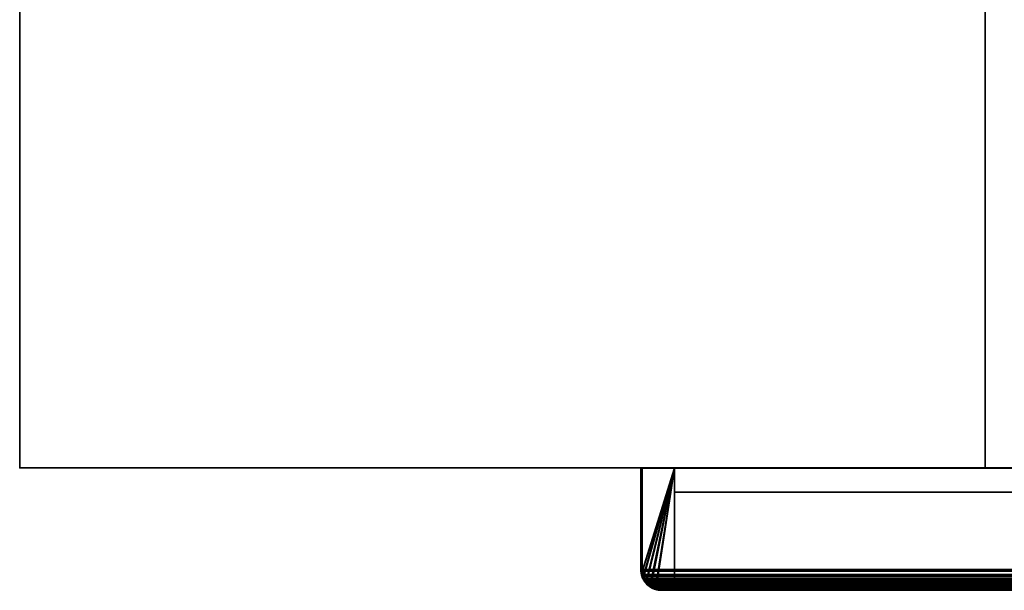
# Model space of a CAD drawing. Header units: millimetres. Extents: x -490 to 6690, y -115 to 152.
# Tile 741 of 1056: x 3856 to 4009, y -25 to 64. Entities that reach past the tile are written whole.
import ezdxf

# ---------------------------------------------------------------- set-up
doc = ezdxf.new("R2010")
doc.units = ezdxf.units.MM
doc.layers.add('152', color=253, linetype='Continuous')

# ---------------------------------------------------------------- blocks, each defined once
blk = doc.blocks.new('UG_SURFACE_004')
at = {"layer": '152', "color": 252, "linetype": 'Continuous', "lineweight": 35}
for points in [[(3856, -6.2, -7.5), (3856, 133.2, -7.5), (4006, 133.2, -7.5), (4006, -6.2, -7.5)], [(3856, -6.2, 2202.5), (3856, 133.2, 2202.5), (3856, 133.2, -7.5), (3856, -6.2, -7.5)], [(5144, -6.2, 2202.5), (5144, 133.2, 2202.5), (3856, 133.2, 2202.5), (3856, -6.2, 2202.5)], [(4006, -6.2, 2052.5), (4006, 133.2, 2052.5), (4994, 133.2, 2052.5), (4994, -6.2, 2052.5)], [(4006, -6.2, -7.5), (4006, 133.2, -7.5), (4006, 133.2, 2052.5), (4006, -6.2, 2052.5)], [(5144, -6.2, 2202.5), (3856, -6.2, 2202.5), (4006, -6.2, 2052.5), (4994, -6.2, 2052.5)], [(3856, -6.2, 2202.5), (3856, -6.2, -7.5), (4006, -6.2, -7.5), (4006, -6.2, 2052.5)]]:
    blk.add_3dface(points, dxfattribs=at)
blk = doc.blocks.new('UG_SURFACE_297')
at = {"layer": '152', "color": 14, "linetype": 'Continuous', "lineweight": 35}
for points in [[(3952.75, -22, 2100.75), (3952.75, -6.25, 2100.75), (3952.75, -6.25, -7.5), (3952.75, -22, -7.5)], [(3952.79, -22.18, -7.5), (3952.75, -22, -7.5), (3952.75, -6.25, -7.5), (3957.75, -6.25, -7.5)], [(3957.75, -6.25, 2095.75), (3952.75, -6.25, 2100.75), (3952.75, -22, 2100.75), (3952.78, -22.18, 2100.72)], [(3957.75, -6.25, 2095.75), (3957.75, -6.25, -7.5), (3952.75, -6.25, -7.5), (3952.75, -6.25, 2100.75)], [(3957.75, -6.25, 2095.75), (3952.78, -22.18, 2100.72), (3952.9, -22.93, 2100.6), (3952.92, -22.97, 2100.58)], [(3957.75, -6.25, -7.5), (3952.94, -22.97, -7.5), (3952.79, -22.18, -7.5)], [(3952.92, -22.97, 2100.58), (3953.34, -23.78, 2100.16), (3957.75, -6.25, 2095.75)], [(3957.75, -6.25, -7.5), (3953.38, -23.75, -7.5), (3952.98, -23.15, -7.5), (3952.94, -22.97, -7.5)], [(3957.75, -6.25, 2095.75), (3953.34, -23.78, 2100.16), (3953.35, -23.8, 2100.15), (3953.99, -24.35, 2099.51)], [(3954, -24.37, -7.5), (3953.63, -24.12, -7.5), (3953.38, -23.75, -7.5), (3957.75, -6.25, -7.5)], [(3953.99, -24.35, 2099.51), (3954.31, -24.63, 2099.19), (3954.81, -24.76, 2098.69), (3957.75, -6.25, 2095.75)], [(3954.8, -24.81, -7.5), (3954.6, -24.77, -7.5), (3954, -24.37, -7.5), (3957.75, -6.25, -7.5)], [(3957.75, -6.25, -7.5), (3957.75, -25, -7.5), (3955.75, -25, -7.5), (3954.8, -24.81, -7.5)], [(3954.81, -24.76, 2098.69), (3955.75, -25, 2097.75), (3957.75, -25, 2095.75), (3957.75, -6.25, 2095.75)], [(3957.75, -6.25, -7.5), (3957.75, -6.25, 2095.75), (3957.75, -25, 2095.75), (3957.75, -25, -7.5)], [(3952.75, -22, -7.5), (3952.79, -22.18, -7.5), (3952.78, -22.18, 2100.72)], [(3952.78, -22.18, 2100.72), (3952.75, -22, 2100.75), (3952.75, -22, -7.5)], [(3952.9, -22.93, 2100.6), (3952.78, -22.18, 2100.72), (3952.79, -22.18, -7.5)], [(3952.79, -22.18, -7.5), (3952.94, -22.97, -7.5), (3952.92, -22.97, 2100.58)], [(3952.92, -22.97, 2100.58), (3952.9, -22.93, 2100.6), (3952.79, -22.18, -7.5)], [(3953.34, -23.78, 2100.16), (3952.92, -22.97, 2100.58), (3952.94, -22.97, -7.5)], [(3952.94, -22.97, -7.5), (3952.98, -23.15, -7.5), (3953.34, -23.78, 2100.16)], [(3952.98, -23.15, -7.5), (3953.38, -23.75, -7.5), (3953.34, -23.78, 2100.16)], [(3953.35, -23.8, 2100.15), (3953.34, -23.78, 2100.16), (3953.38, -23.75, -7.5)], [(3953.99, -24.35, 2099.51), (3953.35, -23.8, 2100.15), (3953.38, -23.75, -7.5)], [(3953.38, -23.75, -7.5), (3953.63, -24.12, -7.5), (3953.99, -24.35, 2099.51)], [(3953.63, -24.12, -7.5), (3954, -24.37, -7.5), (3953.99, -24.35, 2099.51)], [(3954.31, -24.63, 2099.19), (3953.99, -24.35, 2099.51), (3954, -24.37, -7.5)], [(3954, -24.37, -7.5), (3954.6, -24.77, -7.5), (3954.81, -24.76, 2098.69)], [(3954.81, -24.76, 2098.69), (3954.31, -24.63, 2099.19), (3954, -24.37, -7.5)], [(3954.6, -24.77, -7.5), (3954.8, -24.81, -7.5), (3954.81, -24.76, 2098.69)], [(3955.75, -25, 2097.75), (3954.81, -24.76, 2098.69), (3954.8, -24.81, -7.5)], [(3954.8, -24.81, -7.5), (3955.75, -25, -7.5), (3955.75, -25, 2097.75)], [(3955.75, -25, 2097.75), (3955.75, -25, -7.5), (3957.75, -25, -7.5), (3957.75, -25, 2095.75)]]:
    blk.add_3dface(points, dxfattribs=at)
blk = doc.blocks.new('UG_SURFACE_298')
at = {"layer": '152', "color": 41, "linetype": 'Continuous', "lineweight": 35}
for points in [[(3957.75, -10, -7.5), (4027.75, -10, -7.5), (4027.75, -25, -7.5), (3957.75, -25, -7.5)], [(3957.75, -25, 2095.75), (3957.75, -10, 2095.75), (3957.75, -10, -7.5), (3957.75, -25, -7.5)], [(4027.75, -10, 2025.75), (4027.75, -10, -7.5), (3957.75, -10, -7.5), (3957.75, -10, 2095.75)], [(3957.75, -10, 2095.75), (3957.75, -25, 2095.75), (4027.75, -25, 2025.75), (4027.75, -10, 2025.75)], [(4027.75, -10, 2025.75), (4027.75, -25, 2025.75), (4027.75, -25, -7.5), (4027.75, -10, -7.5)], [(3957.75, -25, 2095.75), (3957.75, -25, -7.5), (4027.75, -25, -7.5), (4027.75, -25, 2025.75)]]:
    blk.add_3dface(points, dxfattribs=at)
blk = doc.blocks.new('UG_SURFACE_299')
at = {"layer": '152', "color": 7, "linetype": 'Continuous', "lineweight": 35}
for points in [[(4032.75, -22, -7.5), (4032.75, 16, -7.5), (4033, 16, -7.5), (4033, -22, -7.5)], [(4032.75, 16, -7.5), (4032.75, -22, -7.5), (4032.75, -22, 2020.75), (4032.75, 16, 2020.75)], [(4032.75, 16, 2020.75), (4033, 16, 2020.5), (4033, 16, -7.5), (4032.75, 16, -7.5)], [(4033, -22, 2020.5), (4033, 16, 2020.5), (4032.75, 16, 2020.75), (4032.75, -22, 2020.75)], [(4033, 16, 2020.5), (4033, -22, 2020.5), (4033, -22, -7.5), (4033, 16, -7.5)], [(3952.5, -22, 2101), (3952.5, -6.25, 2101), (3952.5, -6.25, -7.5), (3952.5, -22, -7.5)], [(3952.75, -22, 2100.75), (3952.75, -6.25, 2100.75), (3952.5, -6.25, 2101), (3952.5, -22, 2101)], [(3952.75, -6.25, -7.5), (3952.75, -22, -7.5), (3952.5, -22, -7.5), (3952.5, -6.25, -7.5)], [(3952.5, -6.25, 2101), (3952.75, -6.25, 2100.75), (3952.75, -6.25, -7.5), (3952.5, -6.25, -7.5)], [(3952.75, -22, -7.5), (3952.75, -6.25, -7.5), (3952.75, -6.25, 2100.75), (3952.75, -22, 2100.75)], [(3952.5, -22, -7.5), (3952.69, -22.98, -7.5), (3952.66, -23.01, 2100.84)], [(3952.66, -23.01, 2100.84), (3952.5, -22, 2101), (3952.5, -22, -7.5)], [(3952.75, -22, -7.5), (3952.94, -22.9, -7.5), (3952.69, -22.98, -7.5), (3952.5, -22, -7.5)], [(3952.5, -22, 2101), (3952.66, -23.01, 2100.84), (3952.85, -22.79, 2100.65), (3952.75, -22, 2100.75)], [(3952.98, -23.09, 2100.52), (3952.85, -22.79, 2100.65), (3952.66, -23.01, 2100.84), (3952.75, -23.18, 2100.75)], [(3952.74, -23.19, -7.5), (3952.69, -22.98, -7.5), (3952.94, -22.9, -7.5), (3952.98, -23.1, -7.5)], [(3952.75, -22, -7.5), (3952.75, -22, 2100.75), (3952.85, -22.79, 2100.65)], [(3952.85, -22.79, 2100.65), (3952.94, -22.9, -7.5), (3952.75, -22, -7.5)], [(3952.94, -22.9, -7.5), (3952.85, -22.79, 2100.65), (3952.98, -23.09, 2100.52)], [(3952.98, -23.09, 2100.52), (3952.98, -23.1, -7.5), (3952.94, -22.9, -7.5)], [(4032.52, -23.09, 2020.98), (4032.72, -22.16, -7.5), (4032.55, -23.03, -7.5)], [(4032.72, -22.16, -7.5), (4032.52, -23.09, 2020.98), (4032.65, -22.79, 2020.85)], [(4032.74, -23.17, 2020.76), (4032.89, -22.85, 2020.61), (4032.65, -22.79, 2020.85), (4032.52, -23.09, 2020.98)], [(4032.55, -23.03, -7.5), (4032.72, -22.16, -7.5), (4032.97, -22.18, -7.5), (4032.79, -23.11, -7.5)], [(4032.65, -22.79, 2020.85), (4032.75, -22, -7.5), (4032.72, -22.16, -7.5)], [(4032.65, -22.79, 2020.85), (4032.75, -22, 2020.75), (4032.75, -22, -7.5)], [(4032.75, -22, 2020.75), (4032.65, -22.79, 2020.85), (4032.89, -22.85, 2020.61), (4033, -22, 2020.5)], [(4032.72, -22.16, -7.5), (4032.75, -22, -7.5), (4033, -22, -7.5), (4032.97, -22.18, -7.5)], [(4032.89, -22.85, 2020.61), (4032.74, -23.17, 2020.76), (4032.77, -23.2, -7.5)], [(4032.77, -23.2, -7.5), (4032.78, -23.19, -7.5), (4033, -22, 2020.5)], [(4033, -22, 2020.5), (4032.89, -22.85, 2020.61), (4032.77, -23.2, -7.5)], [(4033, -22, 2020.5), (4032.78, -23.19, -7.5), (4032.79, -23.11, -7.5)], [(4033, -22, 2020.5), (4032.79, -23.11, -7.5), (4032.97, -22.18, -7.5)], [(4032.97, -22.18, -7.5), (4033, -22, -7.5), (4033, -22, 2020.5)], [(3952.75, -23.18, 2100.75), (3952.66, -23.01, 2100.84), (3952.69, -22.98, -7.5)], [(3952.69, -22.98, -7.5), (3952.74, -23.19, -7.5), (3952.75, -23.18, 2100.75)], [(3952.98, -23.1, -7.5), (3952.99, -23.18, -7.5), (3952.74, -23.24, -7.5), (3952.74, -23.19, -7.5)], [(3953.15, -23.95, 2100.35), (3952.75, -23.18, 2100.75), (3952.74, -23.19, -7.5)], [(3952.99, -23.18, -7.5), (3953.35, -23.7, -7.5), (3953.15, -23.84, -7.5), (3952.74, -23.24, -7.5)], [(3952.74, -23.19, -7.5), (3952.74, -23.24, -7.5), (3953.48, -24.23, 2100.02)], [(3953.48, -24.23, 2100.02), (3953.15, -23.95, 2100.35), (3952.74, -23.19, -7.5)], [(3953.48, -24.23, 2100.02), (3952.74, -23.24, -7.5), (3953.15, -23.84, -7.5)], [(3952.75, -23.18, 2100.75), (3953.15, -23.95, 2100.35), (3953.14, -23.47, 2100.36), (3952.98, -23.09, 2100.52)], [(3952.99, -23.18, -7.5), (3952.98, -23.09, 2100.52), (3953.14, -23.47, 2100.36)], [(3952.99, -23.18, -7.5), (3952.98, -23.1, -7.5), (3952.98, -23.09, 2100.52)], [(3953.14, -23.47, 2100.36), (3953.35, -23.7, -7.5), (3952.99, -23.18, -7.5)], [(3953.64, -24.1, 2099.86), (3953.14, -23.47, 2100.36), (3953.15, -23.95, 2100.35), (3953.48, -24.23, 2100.02)], [(3953.35, -23.7, -7.5), (3953.14, -23.47, 2100.36), (3953.64, -24.1, 2099.86)], [(3953.45, -24.3, -7.5), (3953.15, -23.84, -7.5), (3953.35, -23.7, -7.5), (3953.63, -24.12, -7.5)], [(3953.15, -23.84, -7.5), (3953.45, -24.3, -7.5), (3953.48, -24.23, 2100.02)], [(3953.64, -24.1, 2099.86), (3953.63, -24.12, -7.5), (3953.35, -23.7, -7.5)], [(3953.63, -24.12, -7.5), (3953.95, -24.33, -7.5), (3953.8, -24.53, -7.5), (3953.45, -24.3, -7.5)], [(3954.19, -24.85, 2099.31), (3953.48, -24.23, 2100.02), (3953.45, -24.3, -7.5)], [(3953.45, -24.3, -7.5), (3953.8, -24.53, -7.5), (3954.56, -24.95, 2098.94)], [(3954.56, -24.95, 2098.94), (3954.19, -24.85, 2099.31), (3953.45, -24.3, -7.5)], [(3953.48, -24.23, 2100.02), (3953.73, -24.22, 2099.77), (3953.64, -24.1, 2099.86)], [(3954.65, -24.77, 2098.85), (3953.73, -24.22, 2099.77), (3953.48, -24.23, 2100.02), (3954.19, -24.85, 2099.31)], [(3953.63, -24.12, -7.5), (3953.64, -24.1, 2099.86), (3953.73, -24.22, 2099.77)], [(3953.73, -24.22, 2099.77), (3953.95, -24.33, -7.5), (3953.63, -24.12, -7.5)], [(3953.95, -24.33, -7.5), (3953.73, -24.22, 2099.77), (3954.65, -24.77, 2098.85)], [(3954.55, -25.02, -7.5), (3953.8, -24.53, -7.5), (3953.95, -24.33, -7.5), (3954.65, -24.79, -7.5)], [(3954.65, -24.77, 2098.85), (3954.65, -24.79, -7.5), (3953.95, -24.33, -7.5)], [(4031.45, -24.4, -7.5), (4030.85, -24.77, 2022.65), (4031.77, -24.22, 2021.73)], [(4031.35, -24.83, 2022.15), (4032.01, -24.22, 2021.49), (4031.77, -24.22, 2021.73), (4030.85, -24.77, 2022.65)], [(4030.85, -24.77, 2022.65), (4031.45, -24.4, -7.5), (4030.93, -24.76, -7.5)], [(4030.93, -24.76, -7.5), (4031.45, -24.4, -7.5), (4031.59, -24.6, -7.5), (4030.99, -25.01, -7.5)], [(4030.94, -25.01, -7.5), (4030.99, -25.01, -7.5), (4032.01, -24.22, 2021.49)], [(4032.01, -24.22, 2021.49), (4031.35, -24.83, 2022.15), (4030.94, -25.01, -7.5)], [(4030.99, -25.01, -7.5), (4031.59, -24.6, -7.5), (4032.01, -24.22, 2021.49)], [(4032.05, -24.3, -7.5), (4031.59, -24.6, -7.5), (4031.45, -24.4, -7.5), (4031.87, -24.12, -7.5)], [(4031.77, -24.22, 2021.73), (4031.87, -24.12, -7.5), (4031.45, -24.4, -7.5)], [(4031.59, -24.6, -7.5), (4032.05, -24.3, -7.5), (4032.01, -24.22, 2021.49)], [(4031.77, -24.22, 2021.73), (4031.86, -24.1, 2021.64), (4031.87, -24.12, -7.5)], [(4031.86, -24.1, 2021.64), (4031.77, -24.22, 2021.73), (4032.01, -24.22, 2021.49)], [(4032.08, -23.8, -7.5), (4031.86, -24.1, 2021.64), (4032.36, -23.47, 2021.14)], [(4032.01, -24.22, 2021.49), (4032.45, -23.81, 2021.05), (4032.36, -23.47, 2021.14), (4031.86, -24.1, 2021.64)], [(4032.08, -23.8, -7.5), (4031.87, -24.12, -7.5), (4031.86, -24.1, 2021.64)], [(4031.87, -24.12, -7.5), (4032.08, -23.8, -7.5), (4032.28, -23.95, -7.5), (4032.05, -24.3, -7.5)], [(4032.45, -23.81, 2021.05), (4032.01, -24.22, 2021.49), (4032.05, -24.3, -7.5)], [(4032.05, -24.3, -7.5), (4032.28, -23.95, -7.5), (4032.74, -23.17, 2020.76)], [(4032.74, -23.17, 2020.76), (4032.45, -23.81, 2021.05), (4032.05, -24.3, -7.5)], [(4032.77, -23.2, -7.5), (4032.28, -23.95, -7.5), (4032.08, -23.8, -7.5), (4032.54, -23.1, -7.5)], [(4032.36, -23.47, 2021.14), (4032.54, -23.1, -7.5), (4032.08, -23.8, -7.5)], [(4032.28, -23.95, -7.5), (4032.77, -23.2, -7.5), (4032.74, -23.17, 2020.76)], [(4032.36, -23.47, 2021.14), (4032.52, -23.09, 2020.98), (4032.54, -23.1, -7.5)], [(4032.52, -23.09, 2020.98), (4032.36, -23.47, 2021.14), (4032.45, -23.81, 2021.05), (4032.74, -23.17, 2020.76)], [(4032.55, -23.03, -7.5), (4032.54, -23.1, -7.5), (4032.52, -23.09, 2020.98)], [(4032.54, -23.1, -7.5), (4032.54, -23.1, -7.5), (4032.52, -23.09, 2020.98)], [(4032.54, -23.1, -7.5), (4032.55, -23.03, -7.5), (4032.79, -23.11, -7.5), (4032.78, -23.19, -7.5)], [(4032.54, -23.1, -7.5), (4032.54, -23.1, -7.5), (4032.78, -23.19, -7.5), (4032.77, -23.2, -7.5)], [(3953.8, -24.53, -7.5), (3954.55, -25.02, -7.5), (3954.56, -24.95, 2098.94)], [(3954.19, -24.85, 2099.31), (3954.56, -24.95, 2098.94), (3954.65, -24.77, 2098.85)], [(3954.65, -24.79, -7.5), (3954.56, -25.03, -7.5), (3954.55, -25.02, -7.5)], [(3954.65, -24.79, -7.5), (3954.65, -24.79, -7.5), (3954.55, -25.02, -7.5)], [(3954.56, -24.95, 2098.94), (3954.55, -25.02, -7.5), (3954.56, -25.03, -7.5)], [(3954.56, -24.95, 2098.94), (3954.74, -24.83, 2098.76), (3954.65, -24.77, 2098.85)], [(3954.65, -24.79, -7.5), (3954.72, -24.8, -7.5), (3954.64, -25.04, -7.5), (3954.56, -25.03, -7.5)], [(3955.75, -25, 2097.75), (3954.74, -24.83, 2098.76), (3954.56, -24.95, 2098.94), (3955.75, -25.25, 2097.75)], [(3955.75, -25.25, 2097.75), (3954.56, -24.95, 2098.94), (3954.56, -25.03, -7.5)], [(3954.56, -25.03, -7.5), (3954.64, -25.04, -7.5), (3955.75, -25.25, 2097.75)], [(3954.72, -24.8, -7.5), (3955.59, -24.97, -7.5), (3955.57, -25.22, -7.5), (3954.64, -25.04, -7.5)], [(3954.64, -25.04, -7.5), (3955.57, -25.22, -7.5), (3955.75, -25.25, 2097.75)], [(3954.65, -24.77, 2098.85), (3955.59, -24.97, -7.5), (3954.72, -24.8, -7.5)], [(3955.59, -24.97, -7.5), (3954.65, -24.77, 2098.85), (3954.74, -24.83, 2098.76)], [(3954.72, -24.8, -7.5), (3954.65, -24.79, -7.5), (3954.65, -24.77, 2098.85)], [(3954.65, -24.79, -7.5), (3954.65, -24.79, -7.5), (3954.65, -24.77, 2098.85)], [(3955.59, -24.97, -7.5), (3954.74, -24.83, 2098.76), (3955.75, -25, 2097.75)], [(3955.59, -24.97, -7.5), (3955.75, -25, -7.5), (3955.75, -25.25, -7.5), (3955.57, -25.22, -7.5)], [(3955.57, -25.22, -7.5), (3955.75, -25.25, -7.5), (3955.75, -25.25, 2097.75)], [(3955.75, -25, 2097.75), (3955.75, -25, -7.5), (3955.59, -24.97, -7.5)], [(3955.75, -25, -7.5), (4029.75, -25, -7.5), (4029.75, -25.25, -7.5), (3955.75, -25.25, -7.5)], [(3955.75, -25, 2097.75), (4029.75, -25, 2023.75), (4029.75, -25, -7.5), (3955.75, -25, -7.5)], [(3955.75, -25.25, 2097.75), (4029.75, -25.25, 2023.75), (4029.75, -25, 2023.75), (3955.75, -25, 2097.75)], [(3955.75, -25.25, 2097.75), (3955.75, -25.25, -7.5), (4029.75, -25.25, -7.5), (4029.75, -25.25, 2023.75)], [(4029.75, -25, -7.5), (4030.65, -24.81, -7.5), (4030.73, -25.06, -7.5), (4029.75, -25.25, -7.5)], [(4030.65, -24.81, -7.5), (4029.75, -25, 2023.75), (4030.76, -24.83, 2022.74)], [(4030.65, -24.81, -7.5), (4029.75, -25, -7.5), (4029.75, -25, 2023.75)], [(4029.75, -25.25, 2023.75), (4030.94, -24.94, 2022.56), (4030.76, -24.83, 2022.74), (4029.75, -25, 2023.75)], [(4029.75, -25.25, -7.5), (4030.73, -25.06, -7.5), (4030.94, -24.94, 2022.56)], [(4030.94, -24.94, 2022.56), (4029.75, -25.25, 2023.75), (4029.75, -25.25, -7.5)], [(4030.94, -25.01, -7.5), (4030.73, -25.06, -7.5), (4030.65, -24.81, -7.5), (4030.85, -24.77, -7.5)], [(4030.76, -24.83, 2022.74), (4030.85, -24.77, -7.5), (4030.65, -24.81, -7.5)], [(4030.73, -25.06, -7.5), (4030.94, -25.01, -7.5), (4030.94, -24.94, 2022.56)], [(4030.76, -24.83, 2022.74), (4030.85, -24.77, 2022.65), (4030.85, -24.77, -7.5)], [(4030.85, -24.77, 2022.65), (4030.76, -24.83, 2022.74), (4030.94, -24.94, 2022.56)], [(4030.85, -24.77, -7.5), (4030.93, -24.76, -7.5), (4030.99, -25.01, -7.5), (4030.94, -25.01, -7.5)], [(4030.93, -24.76, -7.5), (4030.85, -24.77, -7.5), (4030.85, -24.77, 2022.65)], [(4030.85, -24.77, 2022.65), (4030.94, -24.94, 2022.56), (4031.35, -24.83, 2022.15)], [(4031.35, -24.83, 2022.15), (4030.94, -24.94, 2022.56), (4030.94, -25.01, -7.5)]]:
    blk.add_3dface(points, dxfattribs=at)
blk = doc.blocks.new('UG_SURFACE_301')
at = {"layer": '152', "color": 41, "linetype": 'Continuous', "lineweight": 35}
for points in [[(5042.25, -25, 2095.75), (5042.25, -10, 2095.75), (3957.75, -10, 2095.75), (3957.75, -25, 2095.75)], [(4027.75, -10, 2025.75), (4027.75, -25, 2025.75), (3957.75, -25, 2095.75), (3957.75, -10, 2095.75)], [(5042.25, -10, 2095.75), (4972.25, -10, 2025.75), (4027.75, -10, 2025.75), (3957.75, -10, 2095.75)], [(4972.25, -25, 2025.75), (5042.25, -25, 2095.75), (3957.75, -25, 2095.75), (4027.75, -25, 2025.75)]]:
    blk.add_3dface(points, dxfattribs=at)
blk = doc.blocks.new('UG_SURFACE_302')
at = {"layer": '152', "color": 14, "linetype": 'Continuous', "lineweight": 35}
for points in [[(5047.25, -6.25, 2100.75), (5042.25, -6.25, 2095.75), (3957.75, -6.25, 2095.75), (3952.75, -6.25, 2100.75)], [(3952.78, -22.23, 2100.72), (3952.75, -22, 2100.75), (3952.75, -6.25, 2100.75), (3957.75, -6.25, 2095.75)], [(5047.25, -22, 2100.75), (5047.25, -6.25, 2100.75), (3952.75, -6.25, 2100.75), (3952.75, -22, 2100.75)], [(3957.75, -6.25, 2095.75), (3952.97, -23.07, 2100.53), (3952.85, -22.79, 2100.65), (3952.78, -22.23, 2100.72)], [(3953.43, -23.84, 2100.07), (3953.14, -23.47, 2100.36), (3952.97, -23.07, 2100.53), (3957.75, -6.25, 2095.75)], [(3957.75, -6.25, 2095.75), (3954.1, -24.44, 2099.4), (3953.73, -24.22, 2099.77), (3953.43, -23.84, 2100.07)], [(3957.75, -6.25, 2095.75), (3954.89, -24.85, 2098.61), (3954.74, -24.83, 2098.76), (3954.1, -24.44, 2099.4)], [(3957.75, -6.25, 2095.75), (3957.75, -25, 2095.75), (3955.75, -25, 2097.75), (3954.89, -24.85, 2098.61)], [(3957.75, -6.25, 2095.75), (5042.25, -6.25, 2095.75), (5042.25, -25, 2095.75), (3957.75, -25, 2095.75)], [(5047.25, -22, 2100.75), (3952.75, -22, 2100.75), (3952.78, -22.23, 2100.72)], [(3952.78, -22.23, 2100.72), (5047.23, -22.24, 2100.73), (5047.25, -22, 2100.75)], [(5047.19, -22.57, 2100.7), (3952.78, -22.23, 2100.72), (3952.85, -22.79, 2100.65)], [(5047.19, -22.57, 2100.7), (5047.23, -22.24, 2100.73), (3952.78, -22.23, 2100.72)], [(5047.19, -22.57, 2100.7), (3952.85, -22.79, 2100.65), (3952.97, -23.07, 2100.53)], [(3952.97, -23.07, 2100.53), (5047.03, -23.07, 2100.53), (5047.19, -22.57, 2100.7)], [(5047.03, -23.07, 2100.53), (3952.97, -23.07, 2100.53), (3953.14, -23.47, 2100.36)], [(5046.95, -23.3, 2100.45), (5047.03, -23.07, 2100.53), (3953.14, -23.47, 2100.36)], [(5046.95, -23.3, 2100.45), (3953.14, -23.47, 2100.36), (3953.43, -23.84, 2100.07)], [(3953.43, -23.84, 2100.07), (5046.58, -23.86, 2100.08), (5046.95, -23.3, 2100.45)], [(5046.46, -24.03, 2099.96), (3953.43, -23.84, 2100.07), (3953.73, -24.22, 2099.77)], [(5046.46, -24.03, 2099.96), (5046.58, -23.86, 2100.08), (3953.43, -23.84, 2100.07)], [(5046.46, -24.03, 2099.96), (3953.73, -24.22, 2099.77), (3954.1, -24.44, 2099.4)], [(3954.1, -24.44, 2099.4), (5045.9, -24.45, 2099.4), (5046.46, -24.03, 2099.96)], [(5045.9, -24.45, 2099.4), (3954.1, -24.44, 2099.4), (3954.74, -24.83, 2098.76)], [(5045.61, -24.67, 2099.11), (5045.9, -24.45, 2099.4), (3954.74, -24.83, 2098.76)], [(5045.61, -24.67, 2099.11), (3954.74, -24.83, 2098.76), (3954.89, -24.85, 2098.61)], [(3954.89, -24.85, 2098.61), (5045.11, -24.79, 2098.61), (5045.61, -24.67, 2099.11)], [(5045.11, -24.79, 2098.61), (3954.89, -24.85, 2098.61), (3955.75, -25, 2097.75)], [(3955.75, -25, 2097.75), (5044.25, -25, 2097.75), (5045.11, -24.79, 2098.61)], [(5042.25, -25, 2095.75), (5044.25, -25, 2097.75), (3955.75, -25, 2097.75), (3957.75, -25, 2095.75)]]:
    blk.add_3dface(points, dxfattribs=at)
blk = doc.blocks.new('UG_SURFACE_304')
at = {"layer": '152', "color": 7, "linetype": 'Continuous', "lineweight": 35}
for points in [[(3952.5, -22, 2101), (3952.5, -6.25, 2101), (3952.75, -6.25, 2100.75), (3952.75, -22, 2100.75)], [(5047.5, -22, 2101), (5047.5, -6.25, 2101), (3952.5, -6.25, 2101), (3952.5, -22, 2101)], [(5047.25, -6.25, 2100.75), (3952.75, -6.25, 2100.75), (3952.5, -6.25, 2101), (5047.5, -6.25, 2101)], [(3952.75, -22, 2100.75), (3952.75, -6.25, 2100.75), (5047.25, -6.25, 2100.75), (5047.25, -22, 2100.75)], [(3952.53, -22.25, 2100.97), (3952.5, -22, 2101), (3952.75, -22, 2100.75)], [(5047.5, -22, 2101), (3952.5, -22, 2101), (3952.53, -22.25, 2100.97)], [(3952.75, -22, 2100.75), (3952.85, -22.79, 2100.65), (3952.61, -22.85, 2100.89), (3952.53, -22.25, 2100.97)], [(3952.53, -22.25, 2100.97), (5047.48, -22.26, 2100.98), (5047.5, -22, 2101)], [(5047.44, -22.62, 2100.94), (3952.53, -22.25, 2100.97), (3952.61, -22.85, 2100.89)], [(5047.44, -22.62, 2100.94), (5047.48, -22.26, 2100.98), (3952.53, -22.25, 2100.97)], [(5047.44, -22.62, 2100.94), (3952.61, -22.85, 2100.89), (3952.74, -23.16, 2100.76)], [(3952.74, -23.16, 2100.76), (3952.61, -22.85, 2100.89), (3952.85, -22.79, 2100.65), (3952.98, -23.09, 2100.52)], [(3952.74, -23.16, 2100.76), (5047.26, -23.16, 2100.76), (5047.44, -22.62, 2100.94)], [(3952.75, -22, 2100.75), (5047.25, -22, 2100.75), (5047.19, -22.57, 2100.7)], [(3952.85, -22.79, 2100.65), (3952.75, -22, 2100.75), (5047.19, -22.57, 2100.7)], [(3952.98, -23.09, 2100.52), (3952.85, -22.79, 2100.65), (5047.19, -22.57, 2100.7)], [(5047.19, -22.57, 2100.7), (5047.02, -23.09, 2100.52), (3952.98, -23.09, 2100.52)], [(3952.98, -23.09, 2100.52), (3953.14, -23.47, 2100.36), (3952.92, -23.6, 2100.58), (3952.74, -23.16, 2100.76)], [(5047.26, -23.16, 2100.76), (3952.74, -23.16, 2100.76), (3952.92, -23.6, 2100.58)], [(5047.18, -23.41, 2100.68), (5047.26, -23.16, 2100.76), (3952.92, -23.6, 2100.58)], [(5047.18, -23.41, 2100.68), (3952.92, -23.6, 2100.58), (3953.23, -23.99, 2100.27)], [(3953.23, -23.99, 2100.27), (3952.92, -23.6, 2100.58), (3953.14, -23.47, 2100.36)], [(3953.14, -23.47, 2100.36), (3952.98, -23.09, 2100.52), (5047.02, -23.09, 2100.52)], [(3953.14, -23.47, 2100.36), (5047.02, -23.09, 2100.52), (5046.95, -23.3, 2100.45)], [(5046.95, -23.3, 2100.45), (5046.46, -24.03, 2099.96), (3953.14, -23.47, 2100.36)], [(3953.14, -23.47, 2100.36), (5046.46, -24.03, 2099.96), (5046.37, -24.1, 2099.87)], [(5046.37, -24.1, 2099.87), (3953.64, -24.1, 2099.86), (3953.14, -23.47, 2100.36)], [(3953.14, -23.47, 2100.36), (3953.64, -24.1, 2099.86), (3953.56, -24.4, 2099.94), (3953.23, -23.99, 2100.27)], [(3953.23, -23.99, 2100.27), (5046.77, -24.01, 2100.27), (5047.18, -23.41, 2100.68)], [(5046.64, -24.2, 2100.14), (3953.23, -23.99, 2100.27), (3953.56, -24.4, 2099.94)], [(5046.64, -24.2, 2100.14), (5046.77, -24.01, 2100.27), (3953.23, -23.99, 2100.27)], [(3953.64, -24.1, 2099.86), (3953.73, -24.22, 2099.77), (3953.56, -24.4, 2099.94)], [(5046.64, -24.2, 2100.14), (3953.56, -24.4, 2099.94), (3953.96, -24.64, 2099.54)], [(3953.96, -24.64, 2099.54), (3953.56, -24.4, 2099.94), (3953.73, -24.22, 2099.77)], [(3953.64, -24.1, 2099.86), (5046.37, -24.1, 2099.87), (5045.61, -24.67, 2099.11)], [(3953.73, -24.22, 2099.77), (3953.64, -24.1, 2099.86), (5045.61, -24.67, 2099.11)], [(3953.73, -24.22, 2099.77), (5045.61, -24.67, 2099.11), (5045.35, -24.74, 2098.85)], [(5045.35, -24.74, 2098.85), (3954.65, -24.77, 2098.85), (3953.73, -24.22, 2099.77)], [(3953.73, -24.22, 2099.77), (3954.65, -24.77, 2098.85), (3954.66, -25.06, 2098.84), (3953.96, -24.64, 2099.54)], [(3953.96, -24.64, 2099.54), (5046.04, -24.66, 2099.54), (5046.64, -24.2, 2100.14)], [(5046.04, -24.66, 2099.54), (3953.96, -24.64, 2099.54), (3954.66, -25.06, 2098.84)], [(3954.74, -24.83, 2098.76), (3954.65, -24.77, 2098.85), (5045.35, -24.74, 2098.85)], [(3954.65, -24.77, 2098.85), (3954.74, -24.83, 2098.76), (3954.66, -25.06, 2098.84)], [(5045.72, -24.9, 2099.22), (5046.04, -24.66, 2099.54), (3954.66, -25.06, 2098.84)], [(3954.81, -25.09, 2098.69), (3954.66, -25.06, 2098.84), (3954.74, -24.83, 2098.76)], [(5045.72, -24.9, 2099.22), (3954.66, -25.06, 2098.84), (3954.81, -25.09, 2098.69)], [(3955.75, -25, 2097.75), (3954.74, -24.83, 2098.76), (5045.35, -24.74, 2098.85)], [(3954.74, -24.83, 2098.76), (3955.75, -25, 2097.75), (3955.75, -25.25, 2097.75), (3954.81, -25.09, 2098.69)], [(3954.81, -25.09, 2098.69), (5045.18, -25.03, 2098.68), (5045.72, -24.9, 2099.22)], [(5045.18, -25.03, 2098.68), (3954.81, -25.09, 2098.69), (3955.75, -25.25, 2097.75)], [(5045.35, -24.74, 2098.85), (5044.25, -25, 2097.75), (3955.75, -25, 2097.75)], [(4970.25, -25, 2023.75), (4029.75, -25, 2023.75), (3955.75, -25, 2097.75), (5044.25, -25, 2097.75)], [(3955.75, -25, 2097.75), (4029.75, -25, 2023.75), (4029.75, -25.25, 2023.75), (3955.75, -25.25, 2097.75)], [(3955.75, -25.25, 2097.75), (5044.25, -25.25, 2097.75), (5045.18, -25.03, 2098.68)], [(4970.25, -25.25, 2023.75), (5044.25, -25.25, 2097.75), (3955.75, -25.25, 2097.75), (4029.75, -25.25, 2023.75)]]:
    blk.add_3dface(points, dxfattribs=at)

msp = doc.modelspace()

# ---------------------------------------------------------------- linework, layer by layer
at = {"layer": '152', "linetype": 'Continuous', "lineweight": -3}
for p, q in [((3856, -6.2, 2202.5), (3856, 133.2, 2202.5)), ((3856, 133.2, -7.5), (3856, -6.2, -7.5)), ((4006, -6.2, 2052.5), (4006, 133.2, 2052.5)), ((4006, 133.2, -7.5), (4006, -6.2, -7.5)), ((3856, -6.2, -7.5), (3856, -6.2, 2202.5)), ((3856, -6.2, -7.5), (4006, -6.2, -7.5)), ((3856, -6.2, 2202.5), (5144, -6.2, 2202.5)), ((3952.75, -6.25, 2100.75), (3952.5, -6.25, 2101)), ((3952.5, -22, 2101), (3952.5, -6.25, 2101)), ((3952.5, -6.25, 2101), (3952.5, -22, 2101)), ((3952.5, -22, -7.5), (3952.5, -6.25, -7.5)), ((3952.5, -6.25, -7.5), (3952.75, -6.25, -7.5)), ((3952.5, -6.25, 2101), (3952.5, -6.25, -7.5)), ((5047.5, -6.25, 2101), (3952.5, -6.25, 2101)), ((3952.5, -6.25, 2101), (3952.75, -6.25, 2100.75)), ((3957.75, -6.25, 2095.75), (3952.75, -6.25, 2100.75)), ((5047.25, -6.25, 2100.75), (3952.75, -6.25, 2100.75)), ((3952.75, -6.25, -7.5), (3957.75, -6.25, -7.5)), ((3952.75, -6.25, 2100.75), (3952.75, -6.25, -7.5)), ((3952.75, -22, -7.5), (3952.75, -6.25, -7.5)), ((3952.75, -22, 2100.75), (3952.75, -6.25, 2100.75)), ((3952.75, -6.25, 2100.75), (3952.75, -22, 2100.75)), ((3952.75, -22, -7.5), (3952.75, -6.25, -7.5)), ((5047.25, -6.25, 2100.75), (3952.75, -6.25, 2100.75)), ((3952.75, -22, 2100.75), (3952.75, -6.25, 2100.75)), ((3952.75, -6.25, 2100.75), (3952.75, -6.25, -7.5)), ((3952.75, -6.25, 2100.75), (3957.75, -6.25, 2095.75)), ((3952.75, -22, 2100.75), (3952.75, -6.25, 2100.75)), ((3957.75, -6.25, 2095.75), (3957.75, -6.25, -7.5)), ((3957.75, -6.25, 2095.75), (3957.75, -25, 2095.75)), ((5042.25, -6.25, 2095.75), (3957.75, -6.25, 2095.75)), ((3957.75, -6.25, 2095.75), (3957.75, -25, 2095.75)), ((3957.75, -6.25, -7.5), (3957.75, -25, -7.5)), ((4994, -6.2, 2052.5), (4006, -6.2, 2052.5)), ((4006, -6.2, 2052.5), (4006, -6.2, -7.5)), ((3957.75, -10, 2095.75), (4027.75, -10, 2025.75)), ((4027.75, -10, 2025.75), (3957.75, -10, 2095.75)), ((3957.75, -10, 2095.75), (3957.75, -10, -7.5)), ((3957.75, -10, 2095.75), (3957.75, -25, 2095.75)), ((3957.75, -25, 2095.75), (3957.75, -10, 2095.75)), ((5042.25, -10, 2095.75), (3957.75, -10, 2095.75)), ((3957.75, -10, -7.5), (4027.75, -10, -7.5)), ((3957.75, -25, -7.5), (3957.75, -10, -7.5)), ((5047.5, -22, 2101), (3952.5, -22, 2101)), ((3952.5, -22, 2101), (3952.5, -22, -7.5)), ((5047.25, -22, 2100.75), (3952.75, -22, 2100.75)), ((3952.75, -22, 2100.75), (3952.75, -22, -7.5)), ((3957.75, -25, 2095.75), (3955.75, -25, 2097.75)), ((4029.75, -25, -7.5), (3955.75, -25, -7.5)), ((4029.75, -25, 2023.75), (3955.75, -25, 2097.75)), ((5044.25, -25, 2097.75), (3955.75, -25, 2097.75)), ((3955.75, -25, 2097.75), (3955.75, -25, -7.5)), ((5044.25, -25, 2097.75), (3955.75, -25, 2097.75)), ((3955.75, -25, 2097.75), (3955.75, -25, -7.5)), ((3955.75, -25, 2097.75), (3957.75, -25, 2095.75)), ((3955.75, -25, 2097.75), (4029.75, -25, 2023.75)), ((3957.75, -25, -7.5), (3955.75, -25, -7.5)), ((4029.75, -25.25, -7.5), (3955.75, -25.25, -7.5)), ((3955.75, -25.25, 2097.75), (4029.75, -25.25, 2023.75)), ((5044.25, -25.25, 2097.75), (3955.75, -25.25, 2097.75)), ((3955.75, -25.25, 2097.75), (3955.75, -25.25, -7.5)), ((4029.75, -25.25, 2023.75), (3955.75, -25.25, 2097.75)), ((3957.75, -25, 2095.75), (3957.75, -25, -7.5)), ((4027.75, -25, 2025.75), (3957.75, -25, 2095.75)), ((4027.75, -25, -7.5), (3957.75, -25, -7.5)), ((5042.25, -25, 2095.75), (3957.75, -25, 2095.75)), ((5042.25, -25, 2095.75), (3957.75, -25, 2095.75)), ((3957.75, -25, 2095.75), (3957.75, -25, -7.5)), ((3957.75, -25, 2095.75), (4027.75, -25, 2025.75))]:
    msp.add_line(p, q, dxfattribs=at)
msp.add_arc((3955.75, -22, -7.5), 3, 180, 270, dxfattribs=at)
for points in [[(3952.5, -22, 2101), (3952.5, -25.25, 2101), (3955.75, -25.25, 2097.75)], [(3952.5, -22, -7.5), (3952.5, -25.25, -7.5), (3955.75, -25.25, -7.5)], [(3952.75, -22, 2100.75), (3952.75, -25, 2100.75), (3955.75, -25, 2097.75)]]:
    msp.add_rational_spline(points, [1, 0.707106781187, 1], degree=2, dxfattribs=at)
for points, knots in [([(3952.5, -22, 2101), (3952.5, -22.52, 2101), (3952.63, -23.03, 2100.87), (3953.05, -23.88, 2100.45), (3953.34, -24.22, 2100.16), (3954.28, -25.02, 2099.22), (3955.02, -25.25, 2098.48), (3955.75, -25.25, 2097.75)], [0, 0, 0, 0, 0.25, 0.25, 0.5, 0.5, 1, 1, 1, 1]), ([(3952.75, -22, 2100.75), (3952.75, -22.48, 2100.75), (3952.87, -22.95, 2100.63), (3953.26, -23.73, 2100.24), (3953.52, -24.05, 2099.98), (3954.4, -24.78, 2099.1), (3955.07, -25, 2098.43), (3955.75, -25, 2097.75)], [0, 0, 0, 0, 0.25, 0.25, 0.5, 0.5, 1, 1, 1, 1]), ([(3952.75, -22, 2100.75), (3952.75, -22.48, 2100.75), (3952.87, -22.95, 2100.63), (3953.26, -23.73, 2100.24), (3953.52, -24.05, 2099.98), (3954.4, -24.78, 2099.1), (3955.07, -25, 2098.43), (3955.75, -25, 2097.75)], [0, 0, 0, 0, 0.25, 0.25, 0.5, 0.5, 1, 1, 1, 1]), ([(3952.75, -22, 2100.75), (3952.75, -22.48, 2100.75), (3952.87, -22.95, 2100.63), (3953.26, -23.73, 2100.24), (3953.52, -24.05, 2099.98), (3954.4, -24.78, 2099.1), (3955.07, -25, 2098.43), (3955.75, -25, 2097.75)], [0, 0, 0, 0, 0.25, 0.25, 0.5, 0.5, 1, 1, 1, 1]), ([(3952.75, -22, -7.5), (3952.75, -22.79, -7.5), (3953.07, -23.57, -7.5), (3954.18, -24.68, -7.5), (3954.96, -25, -7.5), (3955.75, -25, -7.5)], [0, 0, 0, 0, 0.5, 0.5, 1, 1, 1, 1])]:
    msp.add_open_spline(points, degree=3, knots=knots, dxfattribs=at)
for points, degree in [([(3952.5, -22, -7.5), (3952.75, -22, -7.5)], 1), ([(3952.75, -22, 2100.75), (3952.75, -22, 1398), (3952.75, -22, 695.25), (3952.75, -22, -7.5)], 3), ([(5047.25, -22, 2100.75), (4682.42, -22, 2100.75), (4317.58, -22, 2100.75), (3952.75, -22, 2100.75)], 3), ([(3955.75, -25.25, -7.5), (3955.75, -25, -7.5)], 1)]:
    msp.add_open_spline(points, degree=degree, dxfattribs=at)

# ---------------------------------------------------------------- block references
for name in ['UG_SURFACE_004', 'UG_SURFACE_299', 'UG_SURFACE_304', 'UG_SURFACE_297', 'UG_SURFACE_302', 'UG_SURFACE_298', 'UG_SURFACE_301']:
    msp.add_blockref(name, (0, 0), dxfattribs=at)

doc.saveas('drawing.dxf')
